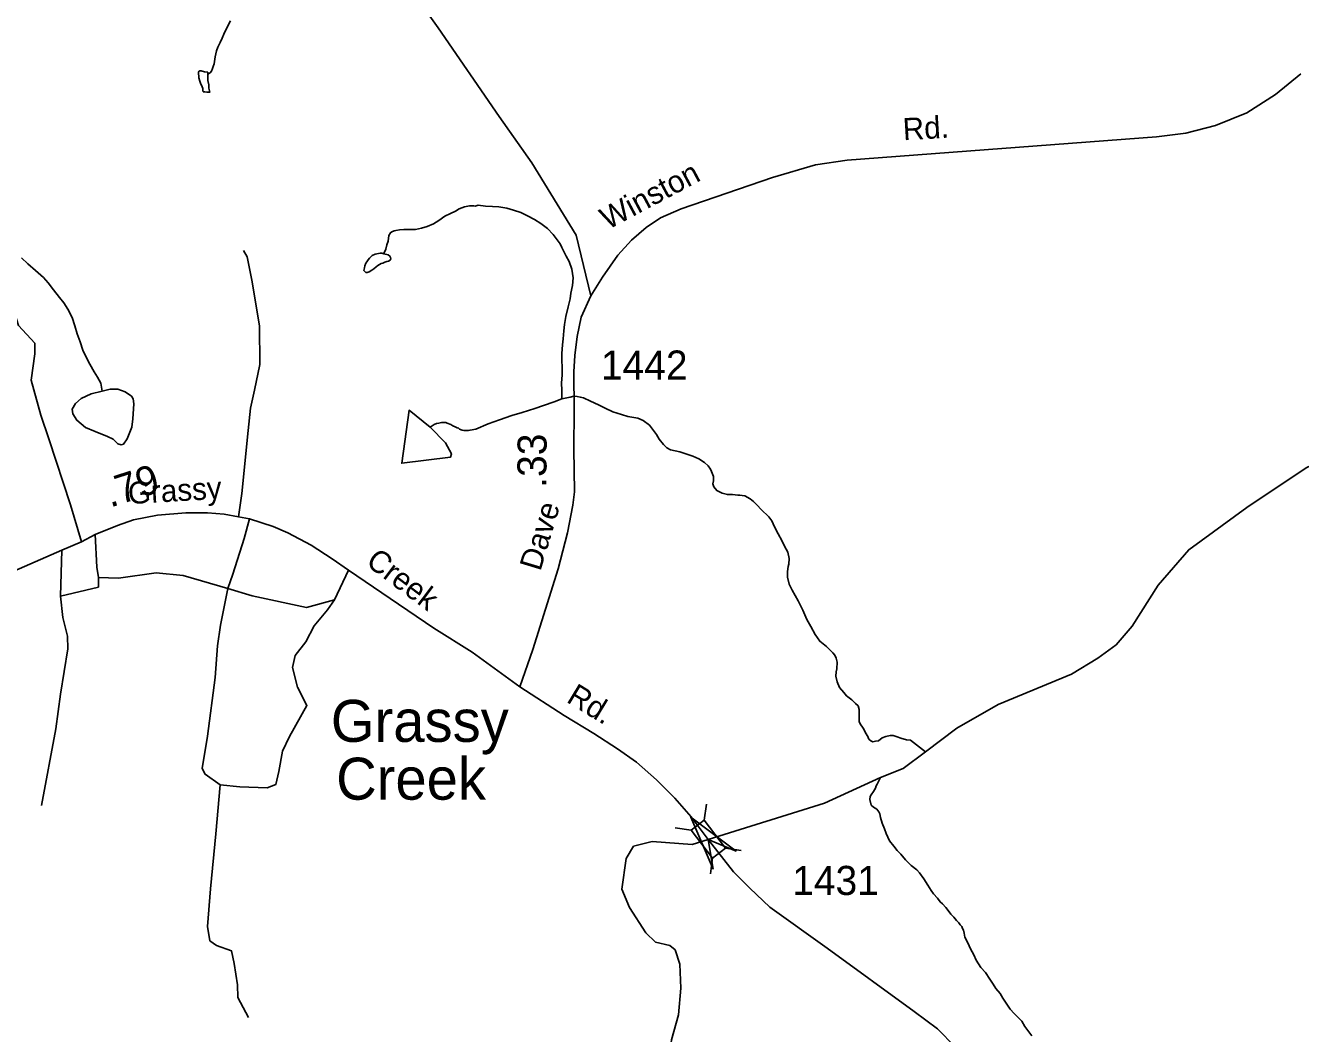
# Model space of a CAD drawing. Extents: x 2056842 to 2160602, y 826753 to 1016856.
# Drawn here: x 2108360 to 2113836, y 1004992 to 1009322 of the extents above; entities that cross this region are included whole.
import ezdxf

# ---------------------------------------------------------------- set-up
doc = ezdxf.new("R2010")
doc.units = 0
for name, color, linetype in [('Exist Civil Demographics City Label', 7, 'Continuous'), ('Exist Hydrographic Creek Single Shore', 7, 'Continuous'), ('Exist Hydrographic Misc Water Feature', 7, 'Continuous'), ('Exist Road Non-System Type 51', 7, 'Continuous'), ('Exist Road Secondary Mileage Hundredths English Label', 7, 'Continuous'), ('Exist Road Secondary Structure Standard Bridge Attributed CELL', 7, 'Continuous'), ('Exist Road Secondary Structure Standard Bridge CELL', 7, 'Continuous'), ('Exist Road Secondary Type 51 Attributed', 7, 'Continuous'), ('Exist Road Secondary Type 51 Label', 7, 'Continuous'), ('Exist Road Secondary Type 51 Number Label', 7, 'Continuous')]:
    doc.layers.add(name, color=color, linetype=linetype)

msp = doc.modelspace()

# ---------------------------------------------------------------- linework, layer by layer
at = {"layer": 'Exist Hydrographic Creek Single Shore'}
msp.add_line((2110970.9, 1005796.5), (2111051.1, 1005816.9), dxfattribs=at)
for points in [[(2111292.2, 1005826.1), (2111790.9, 1005981.3), (2112032.2, 1006091.7), (2112129.7, 1006131), (2112225.9, 1006202), (2112359.6, 1006303.9), (2112536.9, 1006405.3), (2112852.8, 1006535.8), (2112965.5, 1006604.2), (2113044, 1006661.2), (2113112.4, 1006741.8), (2113225.1, 1006917.9), (2113356.2, 1007070.4), (2113605.3, 1007251.6), (2113859.8, 1007421.4), (2114018.1, 1007494.8), (2114223.9, 1007563.4), (2114373.2, 1007594.9), (2114521.4, 1007601.3)], [(2111051.1, 1005816.9), (2111223.1, 1005803.9), (2111292.2, 1005826.1)], [(2111107.7, 1004304), (2111146.9, 1004412.3), (2111169.7, 1004513.7), (2111173.5, 1004608.7), (2111163.4, 1004682.2), (2111127.9, 1004798.7), (2111125.4, 1004893.2), (2111134.2, 1004965.5), (2111164.6, 1005071.9), (2111174.8, 1005186.4), (2111169.7, 1005290.3), (2111150.7, 1005351.1), (2111126.6, 1005370.1), (2111065.9, 1005384), (2111024.1, 1005424.6), (2110953.2, 1005533.5), (2110920.3, 1005611.6), (2110939.3, 1005743.3), (2110970.9, 1005796.5)]]:
    msp.add_lwpolyline(points, dxfattribs=at)
at = {"layer": 'Exist Hydrographic Misc Water Feature'}
for points in [[(2109240, 1009341.5), (2109219.9, 1009303.4), (2109212.1, 1009285.4), (2109204.1, 1009267.4), (2109196.1, 1009249.3), (2109186.2, 1009229.3), (2109180.1, 1009213.2), (2109174.3, 1009187.3), (2109170.4, 1009157.3), (2109166.3, 1009145.2), (2109162.4, 1009137.2), (2109158.6, 1009125.2), (2109152.6, 1009119.2), (2109142.6, 1009113.2)], [(2109142.6, 1009113.2), (2109142.6, 1009117.2), (2109142.6, 1009121.2), (2109128.6, 1009123.1), (2109114.7, 1009127.1), (2109108.7, 1009127), (2109104.6, 1009125.1), (2109102.6, 1009121.1), (2109104.6, 1009097), (2109108.7, 1009083.1), (2109110.6, 1009075), (2109118.6, 1009059), (2109120.6, 1009051), (2109120.8, 1009043.1), (2109122.9, 1009037.1), (2109128.8, 1009037.1), (2109138.9, 1009035.2), (2109144.8, 1009035.2), (2109151, 1009035.3), (2109146.7, 1009053.2), (2109146.7, 1009067.2), (2109142.6, 1009085.2), (2109142.6, 1009103.1), (2109142.6, 1009113.2)], [(2109898.8, 1008341.6), (2109900.8, 1008345.6), (2109907, 1008361.6), (2109910.9, 1008379.6), (2109916.8, 1008395.6), (2109920.7, 1008419.7), (2109926.7, 1008431.7), (2109932.6, 1008435.7), (2109942.7, 1008439.7), (2109950.7, 1008441.7), (2109966.7, 1008443.8), (2109984.7, 1008445.8), (2110004.6, 1008445.8), (2110034.7, 1008445.9), (2110060.6, 1008452), (2110084.6, 1008458.1), (2110112.7, 1008470.2), (2110134.4, 1008484.3), (2110160.4, 1008502.3), (2110184.4, 1008514.4), (2110206.6, 1008524.8), (2110222.6, 1008535), (2110244.7, 1008543.5), (2110267.1, 1008547.9), (2110284.9, 1008548.1), (2110291.1, 1008546.1), (2110303.2, 1008550.1), (2110335.1, 1008546.3), (2110365.1, 1008544.4), (2110393.2, 1008542.5), (2110427.2, 1008536.7), (2110455.1, 1008528.9), (2110487.1, 1008518.9), (2110515.2, 1008505.1), (2110545.3, 1008489.2), (2110573.4, 1008471.4), (2110601.3, 1008449.4), (2110625.7, 1008423.6), (2110643.5, 1008401.6), (2110655.8, 1008383.7), (2110663.8, 1008367.8), (2110673.9, 1008347.8), (2110682.1, 1008331.8), (2110694.2, 1008307.9), (2110706.1, 1008276), (2110712.4, 1008238), (2110708.5, 1008205.9), (2110702.6, 1008172), (2110698.9, 1008147.9), (2110690.9, 1008113.9), (2110681.1, 1008071.8), (2110675.3, 1008037.9), (2110671.4, 1008009.8), (2110669.6, 1007975.8), (2110665.7, 1007949.8), (2110663.8, 1007913.7), (2110663.8, 1007881.7), (2110664, 1007855.8), (2110664.5, 1007821.8), (2110662.4, 1007785.8), (2110662.6, 1007755.7), (2110662.6, 1007717.8)], [(2108343.1, 1008324.7), (2108369.1, 1008298.7), (2108403.1, 1008268.9), (2108437.4, 1008239), (2108457.5, 1008217.1), (2108479.4, 1008187.2), (2108505.7, 1008153.2), (2108523.7, 1008131.3), (2108541.6, 1008103.3), (2108559.8, 1008067.4), (2108571.9, 1008031.4), (2108582.2, 1007997.5), (2108594, 1007963.6), (2108606.3, 1007927.5), (2108620.3, 1007897.5), (2108636.5, 1007867.6), (2108654.7, 1007833.7), (2108668.7, 1007811.7), (2108682.6, 1007785.8), (2108689.3, 1007752)], [(2109898.8, 1008341.6), (2109916.8, 1008337.6), (2109924.8, 1008331.6), (2109926.9, 1008325.7), (2109928.9, 1008319.6), (2109925.2, 1008313.7), (2109919.1, 1008309.6), (2109911.1, 1008307.6), (2109903.1, 1008305.6), (2109895.1, 1008301.5), (2109887.1, 1008299.5), (2109873.2, 1008291.4), (2109865.2, 1008285.5), (2109855.1, 1008277.4), (2109847.1, 1008271.4), (2109835.2, 1008263.3), (2109827.2, 1008261.3), (2109821.1, 1008261.3), (2109817.2, 1008265.3), (2109813.1, 1008269.3), (2109815.1, 1008281.3), (2109817.2, 1008289.3), (2109821.1, 1008301.4), (2109825.2, 1008307.3), (2109831.1, 1008315.3), (2109836.9, 1008323.3), (2109841, 1008327.4), (2109849, 1008333.4), (2109860.9, 1008339.4), (2109882.8, 1008343.5), (2109890.8, 1008343.5), (2109898.8, 1008341.6)], [(2108689.3, 1007752), (2108723.5, 1007759.5), (2108756.4, 1007759.5), (2108788, 1007748.2), (2108814.5, 1007729.2), (2108822.1, 1007717.8), (2108824.6, 1007697.6), (2108820.8, 1007631.8), (2108817, 1007596.3), (2108796.8, 1007547), (2108780.4, 1007523), (2108770.3, 1007520.4), (2108756.4, 1007525.5), (2108736.1, 1007544.5), (2108712.1, 1007557.1), (2108659, 1007577.4), (2108617.3, 1007595.1), (2108580.6, 1007626.7), (2108562.9, 1007654.5), (2108560.4, 1007673.5), (2108574.3, 1007698.8), (2108598.3, 1007720.3), (2108641.3, 1007739.3), (2108689.3, 1007752)], [(2110662.6, 1007717.8), (2110698.7, 1007725.9), (2110714.7, 1007730), (2110728.6, 1007728.1), (2110742.6, 1007726.1), (2110756.7, 1007722.1), (2110786.7, 1007708.4), (2110820.9, 1007692.5), (2110848.8, 1007678.6), (2110882.8, 1007662.7), (2110918.9, 1007651), (2110947.2, 1007643.1), (2110989.1, 1007635.3), (2111013, 1007625.3), (2111039.1, 1007605.4), (2111053.4, 1007587.5), (2111069.4, 1007565.5), (2111081.3, 1007545.6), (2111099.6, 1007521.7), (2111113.7, 1007507.8), (2111129.7, 1007499.8), (2111169.7, 1007490), (2111199.6, 1007480.1), (2111225.9, 1007472.3), (2111251.9, 1007460.4), (2111275.9, 1007444.5), (2111291.9, 1007430.6), (2111302.2, 1007416.6), (2111306.1, 1007406.6), (2111314.1, 1007384.7), (2111314.1, 1007366.6), (2111312.4, 1007352.6), (2111316.3, 1007340.6), (2111328.4, 1007324.7), (2111352.4, 1007312.8), (2111374.3, 1007306.9), (2111396.7, 1007307), (2111418.6, 1007305.1)], [(2110098, 1007597.1), (2110007, 1007669.2), (2109975.4, 1007441.5), (2110185.2, 1007468.1), (2110189, 1007482), (2110163.8, 1007528.8), (2110098, 1007597.1)], [(2110098, 1007597.1), (2110115.1, 1007608.3), (2110125.2, 1007612.3), (2110135.2, 1007614.4), (2110147.1, 1007616.3), (2110159.2, 1007616.4), (2110165.2, 1007616.4), (2110171.1, 1007614.4), (2110187.1, 1007608.5), (2110195.1, 1007602.5), (2110205.1, 1007598.5), (2110213.3, 1007594.4), (2110219.5, 1007592.4), (2110223.4, 1007588.4), (2110235.5, 1007584.3), (2110243.5, 1007582.3), (2110251.5, 1007582.2), (2110261.3, 1007582.2), (2110269.3, 1007584.1), (2110293.3, 1007588.1), (2110347.2, 1007610.4), (2110395.2, 1007628.6), (2110449.2, 1007646.9), (2110492.8, 1007659.1), (2110547, 1007677.2), (2110584.9, 1007689.4), (2110630.8, 1007705.6), (2110662.6, 1007717.8)], [(2111418.6, 1007305.1), (2111426.4, 1007305.1), (2111448.6, 1007301.2), (2111472.6, 1007289.3), (2111486.7, 1007277.5), (2111502.7, 1007261.5), (2111518.9, 1007243.6), (2111552.9, 1007211.7), (2111565, 1007193.8), (2111577.1, 1007167.9), (2111593.1, 1007137.9), (2111607.5, 1007109.9), (2111619.4, 1007086), (2111633.7, 1007060.1), (2111639.7, 1007032.1), (2111637.8, 1007008.1), (2111636, 1006998.1), (2111631.9, 1006976.1), (2111632.1, 1006952.1), (2111640.1, 1006922.1), (2111652.4, 1006896.2), (2111678.6, 1006850.2), (2111698.7, 1006810.4), (2111714.9, 1006770.5), (2111733, 1006740.5), (2111751.2, 1006706.6), (2111771.3, 1006676.8), (2111799.4, 1006654.8), (2111817.5, 1006636.9), (2111827.3, 1006626.9), (2111835.7, 1006617), (2111841.7, 1006605), (2111845.6, 1006587), (2111843.9, 1006559.1), (2111841.9, 1006545), (2111839.8, 1006527.1), (2111846.2, 1006503.1), (2111856.2, 1006479.1), (2111874.1, 1006457.1), (2111886.4, 1006443.2), (2111908.3, 1006425.4), (2111924.3, 1006409.4), (2111936.4, 1006399.4), (2111940.7, 1006383.4), (2111940.7, 1006365.5), (2111940.7, 1006347.4), (2111940.9, 1006331.4), (2111946.9, 1006317.5), (2111954.8, 1006307.6), (2111961, 1006299.6), (2111966.9, 1006283.6), (2111977.2, 1006267.6), (2111981.1, 1006259.7), (2111985.2, 1006253.6), (2111991.1, 1006249.6), (2111999.1, 1006245.7), (2112011.2, 1006247.8), (2112023.1, 1006249.8), (2112039.1, 1006261.9), (2112055.1, 1006268), (2112073.2, 1006272), (2112087.1, 1006272.1), (2112103.1, 1006266.1), (2112119.1, 1006260.3), (2112143.1, 1006254.3), (2112161.1, 1006252.5), (2112225.9, 1006202)], [(2112032.2, 1006091.7), (2112017.8, 1006063.7), (2112013.9, 1006055.8), (2112010.2, 1006045.8), (2112002.2, 1006031.8), (2111992.2, 1006017.7), (2111988.1, 1006009.7), (2111986.4, 1005997.6), (2111992.4, 1005973.7), (2112002.4, 1005963.8), (2112016.4, 1005955.8), (2112024.4, 1005943.8), (2112028.7, 1005935.9), (2112032.6, 1005919.9), (2112038.7, 1005895.9), (2112049, 1005871.9), (2112057, 1005852), (2112071.1, 1005820), (2112089.2, 1005796.2), (2112103.1, 1005778.2), (2112119.3, 1005762.2), (2112139.4, 1005738.3), (2112163.4, 1005714.4), (2112187.6, 1005694.6), (2112199.7, 1005682.6), (2112217.9, 1005656.7), (2112236, 1005628.7), (2112249.9, 1005606.8), (2112260.2, 1005592.8), (2112276.2, 1005573), (2112288.1, 1005557.1), (2112298.1, 1005549.1), (2112312.5, 1005533.2), (2112326.4, 1005515.2), (2112334.4, 1005505.2), (2112346.5, 1005491.2), (2112358.6, 1005477.3), (2112368.6, 1005467.4), (2112374.6, 1005459.4), (2112380.7, 1005451.4), (2112384.6, 1005443.5), (2112388.7, 1005435.5)], [(2112388.7, 1005435.5), (2112391, 1005423.5), (2112394.9, 1005405.4), (2112407, 1005381.5), (2112419.1, 1005355.6), (2112433.2, 1005329.7), (2112443.5, 1005307.7), (2112463.4, 1005275.8), (2112483.7, 1005253.9), (2112501.7, 1005225.9), (2112515.7, 1005204), (2112528, 1005186.1), (2112545.8, 1005164.2), (2112558.1, 1005144.2), (2112568.2, 1005126.3), (2112588.3, 1005096.4), (2112606.5, 1005078.5), (2112622.5, 1005062.5), (2112638.5, 1005044.5), (2112652.6, 1005022.6), (2112668.6, 1004998.7), (2112682.6, 1004982.7)]]:
    msp.add_lwpolyline(points, dxfattribs=at)
at = {"layer": 'Exist Road Non-System Type 51'}
for p, q in [((2108515.9, 1007067.7), (2108509.2, 1006870.8)), ((2109687.3, 1006855.6), (2109747.1, 1006982))]:
    msp.add_line(p, q, dxfattribs=at)
for points in [[(2109274.7, 1007211.8), (2109289.4, 1007311.7), (2109316.7, 1007581.8), (2109325.5, 1007678.1), (2109343.6, 1007755.3), (2109366.3, 1007866.5), (2109364, 1008032.3), (2109332.3, 1008227.5), (2109311.9, 1008327.9), (2109296, 1008355.1)], [(2108599.8, 1007104), (2108552.3, 1007263.6), (2108459.2, 1007546.1), (2108425.2, 1007648.3), (2108384.4, 1007798.1), (2108400.3, 1007911.6), (2108400.3, 1007957.1), (2108329.9, 1008032.8), (2108286.8, 1008171.3)], [(2109322.3, 1007202.8), (2109299.4, 1007118.9), (2109249.5, 1006964.6), (2109229.1, 1006903.3)], [(2108658.8, 1007135.8), (2108665.7, 1006995.7), (2108672.5, 1006950.3)], [(2109229.1, 1006903.3), (2109036.3, 1006960), (2108920.6, 1006971.4), (2108759.5, 1006948.7), (2108672.5, 1006950.3)], [(2108672.5, 1006950.3), (2108672.5, 1006909.4), (2108509.2, 1006870.8)], [(2109229.1, 1006903.3), (2109197.3, 1006746.6), (2109183.7, 1006658.1), (2109174.7, 1006521.8), (2109140.7, 1006269.4), (2109118, 1006131), (2109131.6, 1006106), (2109195.1, 1006060.6)], [(2109229.1, 1006903.3), (2109333.4, 1006871.5), (2109567.1, 1006821.5), (2109687.3, 1006855.6)], [(2108509.2, 1006870.8), (2108519.3, 1006778.4), (2108539.7, 1006699), (2108542, 1006644.5), (2108510.2, 1006449.2), (2108489.8, 1006300.2), (2108428.6, 1005971)], [(2109195.1, 1006060.6), (2109280.2, 1006052.1), (2109398.2, 1006047.6), (2109434.5, 1006061.2), (2109448.1, 1006118), (2109463.9, 1006204.3), (2109493.4, 1006267.8), (2109568.3, 1006401.8), (2109527.4, 1006479.9), (2109507, 1006563.9), (2109518.3, 1006616.1), (2109563.7, 1006675.2), (2109600, 1006743.3), (2109656.7, 1006811.4), (2109687.3, 1006855.6)], [(2109195.1, 1006060.6), (2109177, 1005849.4), (2109154.3, 1005613.3), (2109140.7, 1005451.6), (2109152, 1005390.3), (2109179.3, 1005369.9), (2109245, 1005347.2), (2109256.4, 1005292.7), (2109270, 1005201.9), (2109272.3, 1005147.4), (2109317.6, 1005061.1)]]:
    msp.add_lwpolyline(points, dxfattribs=at)
at = {"layer": 'Exist Road Secondary Structure Standard Bridge Attributed CELL'}
msp.add_lwpolyline([(2111312.7, 1005697.7), (2111216.9, 1005922), (2111412, 1005775.7), (2111292.2, 1005826.1)], close=True, dxfattribs=at)
at = {"layer": 'Exist Road Secondary Structure Standard Bridge CELL'}
for p, q in [((2111284.2, 1005977.1), (2111274.8, 1005908.7)), ((2111150.2, 1005875.5), (2111218.6, 1005866.1)), ((2111365.9, 1005788.2), (2111434.2, 1005778.8)), ((2111310.9, 1005746.5), (2111301.5, 1005678.1))]:
    msp.add_line(p, q, dxfattribs=at)
msp.add_lwpolyline([(2111274.8, 1005908.7), (2111366.1, 1005788.3), (2111309.9, 1005745.7), (2111218.6, 1005866.1)], close=True, dxfattribs=at)
at = {"layer": 'Exist Road Secondary Type 51 Attributed'}
for points in [[(2110787.7, 1008160.5), (2110724.2, 1008420.9), (2110534.2, 1008731.4), (2110394.7, 1008931.2), (2110132.1, 1009312), (2110052.7, 1009422.1), (2109794.7, 1009865.4), (2109723.2, 1009985.7), (2109493.6, 1010410.9), (2109402.8, 1010581.1), (2109226.5, 1010892.7), (2109136.9, 1011053.9), (2109088.1, 1011170.9), (2109028.5, 1011356.5), (2108967.3, 1011558.5), (2108934.5, 1011713.1)], [(2110787.7, 1008160.5), (2110837.6, 1008241.5), (2110904.5, 1008335.8), (2110962.3, 1008400.5), (2111025.8, 1008453.8), (2111086.9, 1008495.4), (2111176.5, 1008535.1), (2111568.6, 1008669.7), (2111753.5, 1008723.1), (2111888.8, 1008743.3), (2113218.1, 1008843.2), (2113343.4, 1008859.6), (2113470.4, 1008892.5), (2113605.4, 1008947), (2113728.5, 1009025.9), (2113837.4, 1009114.5)], [(2110483.2, 1006481.4), (2110539.3, 1006641.7), (2110647.6, 1006988.5), (2110687.3, 1007142.8), (2110710.6, 1007261.5), (2110717.4, 1007319.4), (2110714.5, 1007503.8), (2110716.8, 1007669.6), (2110715.1, 1007834.7), (2110719.6, 1007905.1), (2110728.7, 1007985.7), (2110745.7, 1008069.7), (2110787.7, 1008160.5)], [(2108088.9, 1006882.1), (2108515.9, 1007067.7), (2108599.8, 1007104), (2108658.8, 1007135.8), (2108754.1, 1007174.4), (2108823.3, 1007198.2), (2108927, 1007218.1), (2109048.4, 1007228.3), (2109140.8, 1007228.9), (2109212.3, 1007223.2), (2109274.7, 1007211.8), (2109322.3, 1007202.8), (2109423.3, 1007169.8), (2109486.8, 1007142.6), (2109586.6, 1007089.2), (2109676.7, 1007030.8), (2109747.1, 1006982), (2109926.3, 1006860.5), (2110112.8, 1006733.9), (2110278.4, 1006629.5), (2110483.2, 1006481.4)], [(2111292.2, 1005826.1), (2111219, 1005923.2), (2111148.7, 1006002.7), (2111069.3, 1006082.1), (2110984, 1006157.8), (2110902.4, 1006214.6), (2110800.3, 1006280.4), (2110673.3, 1006357.6), (2110483.2, 1006481.4)], [(2112981.5, 1003362.5), (2112924.2, 1003550.4), (2112878.8, 1003704.8), (2112740.6, 1004148.3), (2112631.8, 1004454.8), (2112559.2, 1004646.7), (2112495.1, 1004751.7), (2112439.5, 1004839.1), (2112352.2, 1004934.4), (2112277.3, 1005011.6), (2112176.9, 1005086), (2111803.2, 1005359), (2111557, 1005535), (2111470.8, 1005616.7), (2111400.5, 1005687.1), (2111292.2, 1005826.1)]]:
    msp.add_lwpolyline(points, dxfattribs=at)

# ---------------------------------------------------------------- texts
at = {"layer": 'Exist Civil Demographics City Label'}
for s, p in [('Grassy', (2109671.2, 1006244.8)), ('Creek', (2109693.9, 1005996.5))]:
    msp.add_text(s, height=180.45, dxfattribs=at).set_placement(p)
at = {"layer": 'Exist Road Secondary Mileage Hundredths English Label'}
for s, rotation, p in [('.33', 89.5798, (2110596.7, 1007336.2)), ('.79', 17.8265, (2108723.5, 1007250.8))]:
    msp.add_text(s, height=125, rotation=rotation, dxfattribs=at).set_placement(p)
at = {"layer": 'Exist Road Secondary Type 51 Label'}
for s, rotation, p in [('Rd.', 3.4322, (2112130.6, 1008828.7)), ('Winston', 28.0293, (2110860.6, 1008443.1)), ('Grassy', 3.4017, (2108802.6, 1007265.8)), ('Dave', 73.2315, (2110570.9, 1006974.7)), ('Creek', 322.9869, (2109816.7, 1007008)), ('Rd.', 328.7142, (2110678.6, 1006418.5))]:
    msp.add_text(s, height=95, rotation=rotation, dxfattribs=at).set_placement(p)
at = {"layer": 'Exist Road Secondary Type 51 Number Label'}
for s, p in [('1442', (2110831.3, 1007800.9)), ('1431', (2111653, 1005587.2))]:
    msp.add_text(s, height=125, dxfattribs=at).set_placement(p)

doc.saveas('drawing.dxf')
